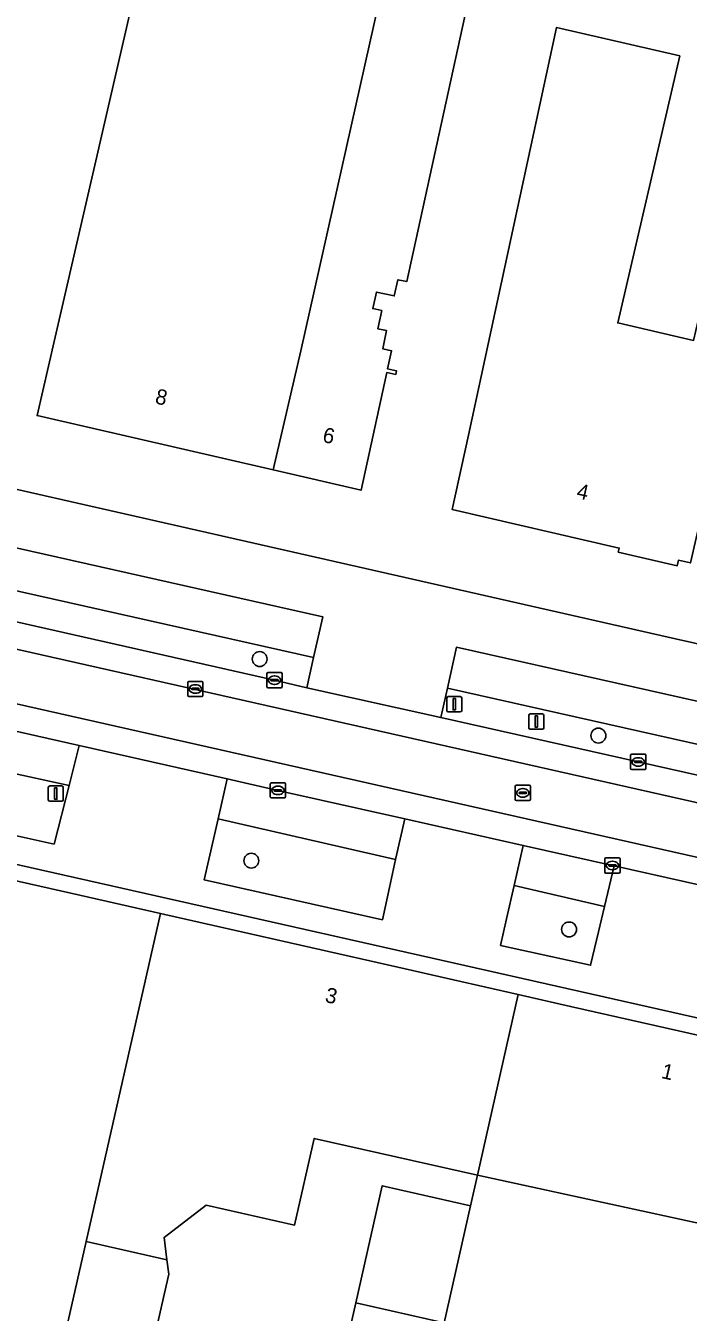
# Model space of a CAD drawing. Extents: x 161771 to 163125, y 382475 to 383179.
# Drawn here: x 162410.9 to 162454.4, y 382817.3 to 382901.8 of the extents above; entities that cross this region are included whole.
import ezdxf

# ---------------------------------------------------------------- set-up
doc = ezdxf.new("R2010")
doc.units = 0
for name, color, linetype in [('IMGEO_Boom', 7, 'Continuous'), ('IMGEO_Erf', 7, 'Continuous'), ('IMGEO_Groenvoorziening', 7, 'Continuous'), ('IMGEO_Kolk', 7, 'Continuous'), ('IMGEO_Lichtmast', 7, 'Continuous'), ('IMGEO_Pand', 7, 'Continuous'), ('IMGEO_Pand_nummerreeks', 7, 'Continuous'), ('IMGEO_Parkeervlak_open', 7, 'Continuous'), ('IMGEO_Rijbaan_lokaal_gesloten', 7, 'Continuous'), ('IMGEO_Rioolput', 7, 'Continuous'), ('IMGEO_Verkeersbordpaal', 7, 'Continuous'), ('IMGEO_Voetpad_open', 7, 'Continuous')]:
    doc.layers.add(name, color=color, linetype=linetype)

msp = doc.modelspace()

# ---------------------------------------------------------------- linework, layer by layer
at = {"layer": 'IMGEO_Boom'}
for centre in [(162426.284, 382860.175), (162448.507, 382855.15), (162425.735, 382846.937), (162446.585, 382842.422)]:
    msp.add_circle(centre, 0.489, dxfattribs=at)
at = {"layer": 'IMGEO_Erf'}
for points in [[(162439.868, 382902.983), (162435.929, 382884.958), (162435.35, 382885.084), (162435.116, 382884.017), (162433.942, 382884.273), (162433.704, 382883.188), (162434.29, 382883.059), (162434.029, 382881.867), (162434.615, 382881.738), (162434.354, 382880.546), (162434.94, 382880.417), (162434.679, 382879.225), (162435.265, 382879.096), (162435.213, 382878.861), (162434.626, 382878.989), (162432.937, 382871.261), (162427.171, 382872.59), (162411.676, 382876.162), (162412.799, 382881.035), (162418.711, 382906.684)], [(162352.762, 382884.507), (162396.81, 382874.496), (162399.166, 382873.842), (162426.372, 382867.671), (162453.574, 382861.509), (162499.822, 382851.136), (162502.638, 382852.091)]]:
    msp.add_lwpolyline(points, dxfattribs=at)
for points in [[(162453.848, 382899.779), (162449.78, 382882.244), (162454.749, 382881.098), (162455.505, 382884.378), (162458.514, 382883.685), (162455.672, 382871.357), (162454.549, 382866.484), (162453.761, 382866.666), (162453.677, 382866.302), (162449.809, 382867.194), (162449.872, 382867.465), (162438.923, 382869.989), (162439.978, 382874.877), (162445.755, 382901.634)], [(162440.118, 382824.285), (162440.569, 382826.284), (162429.863, 382828.707), (162428.575, 382823.012), (162422.77, 382824.325), (162420.008, 382822.196), (162420.198, 382820.724), (162420.32, 382819.784), (162418.693, 382812.592), (162419.212, 382812.475), (162417.285, 382803.957), (162428.836, 382801.323), (162432.589, 382817.91), (162434.328, 382825.595)]]:
    msp.add_lwpolyline(points, close=True, dxfattribs=at)
at = {"layer": 'IMGEO_Groenvoorziening'}
for points in [[(162384.983, 382870.352), (162384.586, 382868.392), (162391.241, 382866.916), (162410.222, 382862.637), (162427.257, 382858.79), (162429.377, 382858.294), (162429.817, 382860.285)], [(162438.597, 382858.275), (162438.16, 382856.336), (162451.121, 382853.42), (162466.211, 382850.041), (162486.148, 382845.518), (162490.778, 382844.472), (162491.194, 382846.448)], [(162413.781, 382851.878), (162404.947, 382853.806), (162404.11, 382849.957), (162412.791, 382848.025)], [(162435.205, 382847.025), (162423.556, 382849.679), (162422.641, 382845.681), (162434.337, 382843.055), (162434.803, 382845.185)], [(162448.909, 382843.925), (162442.977, 382845.304), (162442.486, 382843.12), (162442.094, 382841.376), (162447.999, 382840.069), (162448.518, 382842.269)]]:
    msp.add_lwpolyline(points, close=True, dxfattribs=at)
at = {"layer": 'IMGEO_Kolk'}
for p, q in [((162426.756, 382858.364), (162426.756, 382859.216)), ((162426.831, 382859.29), (162427.683, 382859.29)), ((162427.015, 382858.784), (162427.015, 382858.796)), ((162427.058, 382858.833), (162427.456, 382858.833)), ((162427.244, 382859.07), (162427.269, 382859.07)), ((162427.499, 382858.796), (162427.499, 382858.784)), ((162427.757, 382859.216), (162427.757, 382858.364)), ((162427.683, 382858.29), (162426.831, 382858.29)), ((162427.453, 382858.747), (162427.055, 382858.747)), ((162427.267, 382858.51), (162427.242, 382858.51)), ((162450.62, 382852.994), (162450.62, 382853.846)), ((162450.695, 382853.92), (162451.547, 382853.92)), ((162451.621, 382853.846), (162451.621, 382852.994)), ((162451.547, 382852.92), (162450.695, 382852.92)), ((162450.879, 382853.414), (162450.879, 382853.426)), ((162451.317, 382853.377), (162450.919, 382853.377)), ((162450.922, 382853.463), (162451.32, 382853.463)), ((162451.131, 382853.14), (162451.106, 382853.14)), ((162451.108, 382853.7), (162451.133, 382853.7)), ((162451.363, 382853.426), (162451.363, 382853.414)), ((162427.057, 382852.053), (162427.909, 382852.053)), ((162426.982, 382851.127), (162426.982, 382851.979)), ((162427.241, 382851.547), (162427.241, 382851.559)), ((162427.679, 382851.51), (162427.281, 382851.51)), ((162427.284, 382851.596), (162427.682, 382851.596)), ((162427.493, 382851.273), (162427.468, 382851.273)), ((162427.47, 382851.833), (162427.495, 382851.833)), ((162427.725, 382851.559), (162427.725, 382851.547)), ((162427.983, 382851.979), (162427.983, 382851.127)), ((162427.909, 382851.053), (162427.057, 382851.053)), ((162448.926, 382846.198), (162448.926, 382847.05)), ((162449.001, 382847.124), (162449.853, 382847.124)), ((162449.927, 382847.05), (162449.927, 382846.198)), ((162449.853, 382846.124), (162449.001, 382846.124)), ((162449.185, 382846.618), (162449.185, 382846.63)), ((162449.623, 382846.581), (162449.225, 382846.581)), ((162449.228, 382846.667), (162449.626, 382846.667)), ((162449.437, 382846.344), (162449.412, 382846.344)), ((162449.414, 382846.904), (162449.439, 382846.904)), ((162449.669, 382846.63), (162449.669, 382846.618))]:
    msp.add_line(p, q, dxfattribs=at)
for points in [[(162426.756, 382858.364), (162426.756, 382859.216)], [(162426.831, 382859.29), (162427.683, 382859.29)], [(162427.757, 382859.216), (162427.757, 382858.364)], [(162427.683, 382858.29), (162426.831, 382858.29)], [(162450.62, 382852.994), (162450.62, 382853.846)], [(162450.695, 382853.92), (162451.547, 382853.92)], [(162451.621, 382853.846), (162451.621, 382852.994)], [(162451.547, 382852.92), (162450.695, 382852.92)], [(162427.057, 382852.053), (162427.909, 382852.053)], [(162426.982, 382851.127), (162426.982, 382851.979)], [(162427.983, 382851.979), (162427.983, 382851.127)], [(162427.909, 382851.053), (162427.057, 382851.053)], [(162448.926, 382846.198), (162448.926, 382847.05)], [(162449.001, 382847.124), (162449.853, 382847.124)], [(162449.927, 382847.05), (162449.927, 382846.198)], [(162449.853, 382846.124), (162449.001, 382846.124)]]:
    msp.add_lwpolyline(points, dxfattribs=at)
for centre, radius, start, end in [((162426.833, 382859.214), 0.0765, 91.55205, 178.44795), ((162426.833, 382859.214), 0.0765, 91.55205, 178.44795), ((162427.055, 382858.793), 0.0403, 85.87752, 175.75265), ((162427.052, 382858.783), 0.0366, 178.93798, 274.71019), ((162427.456, 382858.79), 0.043, 264.86636, 352.45326), ((162427.46, 382858.795), 0.0386, 1.73085, 96.63898), ((162427.681, 382859.214), 0.0765, 1.55205, 88.44795), ((162427.681, 382859.214), 0.0765, 1.55205, 88.44795), ((162426.833, 382858.366), 0.0765, 181.55205, 268.44795), ((162426.833, 382858.366), 0.0765, 181.55205, 268.44795), ((162427.681, 382858.366), 0.0765, 271.55205, 358.44795), ((162427.681, 382858.366), 0.0765, 271.55205, 358.44795), ((162450.697, 382853.844), 0.0765, 91.55205, 178.44795), ((162450.697, 382853.844), 0.0765, 91.55205, 178.44795), ((162451.545, 382853.844), 0.0765, 1.55205, 88.44795), ((162451.545, 382853.844), 0.0765, 1.55205, 88.44795), ((162450.697, 382852.996), 0.0765, 181.55205, 268.44795), ((162450.697, 382852.996), 0.0765, 181.55205, 268.44795), ((162450.919, 382853.423), 0.0403, 85.87752, 175.75265), ((162450.916, 382853.413), 0.0366, 178.93798, 274.71019), ((162451.32, 382853.42), 0.043, 264.86636, 352.45326), ((162451.324, 382853.425), 0.0386, 1.73085, 96.63898), ((162451.545, 382852.996), 0.0765, 271.55205, 358.44795), ((162451.545, 382852.996), 0.0765, 271.55205, 358.44795), ((162427.059, 382851.977), 0.0765, 91.55205, 178.44795), ((162427.059, 382851.977), 0.0765, 91.55205, 178.44795), ((162427.907, 382851.977), 0.0765, 1.55205, 88.44795), ((162427.907, 382851.977), 0.0765, 1.55205, 88.44795), ((162427.281, 382851.556), 0.0403, 85.87752, 175.75265), ((162427.278, 382851.546), 0.0366, 178.93798, 274.71019), ((162427.682, 382851.553), 0.043, 264.86636, 352.45326), ((162427.686, 382851.558), 0.0386, 1.73085, 96.63898), ((162427.059, 382851.129), 0.0765, 181.55205, 268.44795), ((162427.059, 382851.129), 0.0765, 181.55205, 268.44795), ((162427.907, 382851.129), 0.0765, 271.55205, 358.44795), ((162427.907, 382851.129), 0.0765, 271.55205, 358.44795), ((162449.003, 382847.048), 0.0765, 91.55205, 178.44795), ((162449.003, 382847.048), 0.0765, 91.55205, 178.44795), ((162449.851, 382847.048), 0.0765, 1.55205, 88.44795), ((162449.851, 382847.048), 0.0765, 1.55205, 88.44795), ((162449.003, 382846.2), 0.0765, 181.55205, 268.44795), ((162449.003, 382846.2), 0.0765, 181.55205, 268.44795), ((162449.225, 382846.627), 0.0403, 85.87752, 175.75265), ((162449.222, 382846.617), 0.0366, 178.93798, 274.71019), ((162449.626, 382846.624), 0.043, 264.86636, 352.45326), ((162449.63, 382846.629), 0.0386, 1.73085, 96.63898), ((162449.851, 382846.2), 0.0765, 271.55205, 358.44795), ((162449.851, 382846.2), 0.0765, 271.55205, 358.44795)]:
    msp.add_arc(centre, radius, start, end, dxfattribs=at)
for centre, major_axis, ratio, start_param, end_param in [((162427.243, 382858.79), (-0.387, 0.002), 0.722429, 4.712389, 7.853982), ((162427.268, 382858.79), (-0.39, 0.002), 0.717154, 1.570796, 4.712389), ((162451.107, 382853.42), (-0.387, 0.002), 0.722429, 4.712389, 7.853982), ((162451.132, 382853.42), (-0.39, 0.002), 0.717154, 1.570796, 4.712389), ((162427.469, 382851.553), (-0.387, 0.002), 0.722429, 4.712389, 7.853982), ((162427.494, 382851.553), (-0.39, 0.002), 0.717154, 1.570796, 4.712389), ((162449.413, 382846.624), (-0.387, 0.002), 0.722429, 4.712389, 7.853982), ((162449.438, 382846.624), (-0.39, 0.002), 0.717154, 1.570796, 4.712389)]:
    msp.add_ellipse(centre, major_axis=major_axis, ratio=ratio, start_param=start_param, end_param=end_param, dxfattribs=at)
at = {"layer": 'IMGEO_Lichtmast'}
for p, q in [((162443.941, 382855.67), (162443.941, 382856.47)), ((162443.941, 382856.47), (162443.941, 382855.67)), ((162444.041, 382856.57), (162444.831, 382856.57)), ((162444.831, 382856.57), (162444.041, 382856.57)), ((162444.931, 382856.47), (162444.931, 382855.67)), ((162444.931, 382855.67), (162444.931, 382856.47)), ((162444.831, 382855.57), (162444.041, 382855.57)), ((162444.041, 382855.57), (162444.831, 382855.57)), ((162412.411, 382850.943), (162412.411, 382851.743)), ((162412.411, 382851.743), (162412.411, 382850.943)), ((162412.511, 382851.843), (162413.301, 382851.843)), ((162413.301, 382851.843), (162412.511, 382851.843)), ((162413.401, 382851.743), (162413.401, 382850.943)), ((162413.401, 382850.943), (162413.401, 382851.743)), ((162413.301, 382850.843), (162412.511, 382850.843)), ((162412.511, 382850.843), (162413.301, 382850.843))]:
    msp.add_line(p, q, dxfattribs=at)
for points in [[(162444.361, 382856.445), (162444.511, 382856.445), (162444.511, 382855.695), (162444.361, 382855.695), (162444.361, 382856.445)], [(162412.831, 382851.718), (162412.981, 382851.718), (162412.981, 382850.968), (162412.831, 382850.968), (162412.831, 382851.718)]]:
    msp.add_lwpolyline(points, dxfattribs=at)
for centre, start, end in [((162444.041, 382856.47), 90, 180), ((162444.041, 382856.47), 90, 180), ((162444.831, 382856.47), 0, 90), ((162444.831, 382856.47), 360, 90), ((162444.041, 382855.67), 180, 270), ((162444.041, 382855.67), 180, 270), ((162444.831, 382855.67), 270, 0), ((162444.831, 382855.67), 270, 0), ((162412.511, 382851.743), 90, 180), ((162412.511, 382851.743), 90, 180), ((162413.301, 382851.743), 0, 90), ((162413.301, 382851.743), 360, 90), ((162412.511, 382850.943), 180, 270), ((162412.511, 382850.943), 180, 270), ((162413.301, 382850.943), 270, 0), ((162413.301, 382850.943), 270, 0)]:
    msp.add_arc(centre, 0.1, start, end, dxfattribs=at)
at = {"layer": 'IMGEO_Pand'}
for points in [[(162437.022, 382915.881), (162434.085, 382903.169), (162428.976, 382880.421), (162427.171, 382872.59), (162432.937, 382871.261), (162434.626, 382878.989), (162435.213, 382878.861), (162435.265, 382879.096), (162434.679, 382879.225), (162434.94, 382880.417), (162434.354, 382880.546), (162434.615, 382881.738), (162434.029, 382881.867), (162434.29, 382883.059), (162433.704, 382883.188), (162433.942, 382884.273), (162435.116, 382884.017), (162435.35, 382885.084), (162435.929, 382884.958), (162439.868, 382902.983), (162440.165, 382904.279), (162441.415, 382909.738), (162442.53, 382914.612)], [(162434.085, 382903.169), (162422.66, 382905.781), (162418.711, 382906.684), (162412.799, 382881.035), (162411.676, 382876.162), (162427.171, 382872.59), (162428.976, 382880.421)], [(162455.672, 382871.357), (162458.514, 382883.685), (162455.505, 382884.378), (162454.749, 382881.098), (162449.78, 382882.244), (162453.848, 382899.779), (162445.755, 382901.634), (162439.978, 382874.877), (162438.923, 382869.989), (162449.872, 382867.465), (162449.809, 382867.194), (162453.677, 382866.302), (162453.761, 382866.666), (162454.549, 382866.484)], [(162398.872, 382848.19), (162390.309, 382810.062), (162401.005, 382807.642), (162411.148, 382805.346), (162414.898, 382821.927), (162419.769, 382843.463), (162414.562, 382844.641), (162398.956, 382848.171)], [(162419.769, 382843.463), (162414.898, 382821.927), (162420.198, 382820.724), (162420.008, 382822.196), (162422.77, 382824.325), (162428.575, 382823.012), (162429.863, 382828.707), (162440.569, 382826.284), (162443.249, 382838.15), (162438.995, 382839.113), (162435.348, 382839.938), (162420.058, 382843.397)], [(162461.08, 382821.814), (162463.32, 382831.951), (162463.676, 382833.529), (162459.976, 382834.366), (162446.684, 382837.373), (162443.249, 382838.15), (162440.569, 382826.284)], [(162461.08, 382821.814), (162440.569, 382826.284), (162440.118, 382824.285), (162438.383, 382816.594), (162434.638, 382800.011), (162448.511, 382796.872), (162451.134, 382796.279), (162455.231, 382795.352)], [(162432.589, 382817.91), (162438.383, 382816.594), (162440.118, 382824.285), (162434.328, 382825.595)], [(162411.148, 382805.346), (162417.285, 382803.957), (162419.212, 382812.475), (162418.693, 382812.592), (162420.32, 382819.784), (162420.198, 382820.724), (162414.898, 382821.927)], [(162432.589, 382817.91), (162428.836, 382801.323), (162434.638, 382800.011), (162438.383, 382816.594)]]:
    msp.add_lwpolyline(points, close=True, dxfattribs=at)
at = {"layer": 'IMGEO_Parkeervlak_open'}
for points in [[(162385.57, 382873.029), (162384.983, 382870.352), (162429.817, 382860.285), (162430.432, 382862.943)], [(162389.565, 382860.106), (162384.503, 382861.243), (162383.931, 382858.59), (162393.279, 382856.462), (162394.707, 382856.154), (162403.535, 382854.166), (162404.947, 382853.806), (162413.781, 382851.878), (162414.434, 382854.498), (162408.513, 382855.835)], [(162439.195, 382860.947), (162438.597, 382858.275), (162491.194, 382846.448), (162491.801, 382849.129)], [(162424.143, 382852.307), (162423.556, 382849.679), (162435.205, 382847.025), (162435.807, 382849.683), (162427.483, 382851.553)], [(162449.545, 382846.597), (162449.427, 382846.624), (162443.573, 382847.939), (162442.977, 382845.304), (162448.909, 382843.925)]]:
    msp.add_lwpolyline(points, close=True, dxfattribs=at)
at = {"layer": 'IMGEO_Rijbaan_lokaal_gesloten'}
for points in [[(162502.031, 382841.953), (162499.295, 382842.572), (162490.778, 382844.472), (162486.148, 382845.518), (162466.211, 382850.041), (162451.121, 382853.42), (162438.16, 382856.336), (162429.377, 382858.294), (162427.257, 382858.79), (162410.222, 382862.637), (162391.241, 382866.916), (162384.586, 382868.392), (162374.723, 382870.605), (162372.242, 382871.171), (162369.842, 382871.702), (162360.063, 382873.897), (162359.131, 382874.163)], [(162359.479, 382872.3), (162466.662, 382848.102), (162521.011, 382835.897), (162522.166, 382835.638), (162522.61, 382837.323)], [(162522.166, 382835.638), (162521.011, 382835.897), (162466.662, 382848.102), (162359.479, 382872.3)], [(162355.961, 382869.489), (162390.023, 382861.801), (162484.827, 382840.431), (162495.043, 382838.141), (162521.175, 382832.265), (162522.166, 382835.638)], [(162355.49, 382867.753), (162360.776, 382866.57), (162368.939, 382864.737), (162377.77, 382862.755), (162384.503, 382861.243), (162389.565, 382860.106), (162408.513, 382855.835), (162414.434, 382854.498), (162424.143, 382852.307), (162427.483, 382851.553), (162435.807, 382849.683), (162443.573, 382847.939), (162449.427, 382846.624), (162449.545, 382846.597), (162461.036, 382844.022), (162464.519, 382843.241), (162472.182, 382841.51), (162484.501, 382838.727), (162494.736, 382836.42), (162495.975, 382836.142)], [(162521.002, 382830.522), (162521.175, 382832.265), (162495.043, 382838.141), (162484.827, 382840.431), (162390.023, 382861.801)]]:
    msp.add_lwpolyline(points, dxfattribs=at)
at = {"layer": 'IMGEO_Rioolput'}
for p, q in [((162421.56, 382857.786), (162421.56, 382858.638)), ((162421.635, 382858.712), (162422.487, 382858.712)), ((162421.819, 382858.206), (162421.819, 382858.218)), ((162422.257, 382858.169), (162421.859, 382858.169)), ((162421.862, 382858.255), (162422.26, 382858.255)), ((162422.071, 382857.932), (162422.046, 382857.932)), ((162422.048, 382858.492), (162422.073, 382858.492)), ((162422.303, 382858.218), (162422.303, 382858.206)), ((162422.561, 382858.638), (162422.561, 382857.786)), ((162422.487, 382857.712), (162421.635, 382857.712)), ((162443.048, 382850.961), (162443.048, 382851.813)), ((162443.123, 382851.887), (162443.975, 382851.887)), ((162443.307, 382851.381), (162443.307, 382851.393)), ((162443.745, 382851.344), (162443.347, 382851.344)), ((162443.35, 382851.43), (162443.748, 382851.43)), ((162443.536, 382851.667), (162443.561, 382851.667)), ((162443.791, 382851.393), (162443.791, 382851.381)), ((162444.049, 382851.813), (162444.049, 382850.961)), ((162443.975, 382850.887), (162443.123, 382850.887)), ((162443.559, 382851.107), (162443.534, 382851.107))]:
    msp.add_line(p, q, dxfattribs=at)
for points in [[(162421.56, 382857.786), (162421.56, 382858.638)], [(162421.635, 382858.712), (162422.487, 382858.712)], [(162422.561, 382858.638), (162422.561, 382857.786)], [(162422.487, 382857.712), (162421.635, 382857.712)], [(162443.048, 382850.961), (162443.048, 382851.813)], [(162443.123, 382851.887), (162443.975, 382851.887)], [(162444.049, 382851.813), (162444.049, 382850.961)], [(162443.975, 382850.887), (162443.123, 382850.887)]]:
    msp.add_lwpolyline(points, dxfattribs=at)
for centre, radius, start, end in [((162421.637, 382858.636), 0.0765, 91.55205, 178.44795), ((162421.637, 382858.636), 0.0765, 91.55205, 178.44795), ((162421.859, 382858.215), 0.0403, 85.87752, 175.75265), ((162421.856, 382858.205), 0.0366, 178.93798, 274.71019), ((162422.26, 382858.212), 0.043, 264.86636, 352.45326), ((162422.264, 382858.217), 0.0386, 1.73085, 96.63898), ((162422.485, 382858.636), 0.0765, 1.55205, 88.44795), ((162422.485, 382858.636), 0.0765, 1.55205, 88.44795), ((162421.637, 382857.788), 0.0765, 181.55205, 268.44795), ((162421.637, 382857.788), 0.0765, 181.55205, 268.44795), ((162422.485, 382857.788), 0.0765, 271.55205, 358.44795), ((162422.485, 382857.788), 0.0765, 271.55205, 358.44795), ((162443.125, 382851.811), 0.0765, 91.55205, 178.44795), ((162443.125, 382851.811), 0.0765, 91.55205, 178.44795), ((162443.347, 382851.39), 0.0403, 85.87752, 175.75265), ((162443.344, 382851.38), 0.0366, 178.93798, 274.71019), ((162443.748, 382851.387), 0.043, 264.86636, 352.45326), ((162443.752, 382851.392), 0.0386, 1.73085, 96.63898), ((162443.973, 382851.811), 0.0765, 1.55205, 88.44795), ((162443.973, 382851.811), 0.0765, 1.55205, 88.44795), ((162443.125, 382850.963), 0.0765, 181.55205, 268.44795), ((162443.125, 382850.963), 0.0765, 181.55205, 268.44795), ((162443.973, 382850.963), 0.0765, 271.55205, 358.44795), ((162443.973, 382850.963), 0.0765, 271.55205, 358.44795)]:
    msp.add_arc(centre, radius, start, end, dxfattribs=at)
for centre, major_axis, ratio, start_param, end_param in [((162422.047, 382858.212), (-0.387, 0.002), 0.722429, 4.712389, 7.853982), ((162422.072, 382858.212), (-0.39, 0.002), 0.717154, 1.570796, 4.712389), ((162443.535, 382851.387), (-0.387, 0.002), 0.722429, 4.712389, 7.853982), ((162443.56, 382851.387), (-0.39, 0.002), 0.717154, 1.570796, 4.712389)]:
    msp.add_ellipse(centre, major_axis=major_axis, ratio=ratio, start_param=start_param, end_param=end_param, dxfattribs=at)
at = {"layer": 'IMGEO_Verkeersbordpaal'}
for p, q in [((162438.556, 382856.807), (162438.556, 382857.607)), ((162438.556, 382857.607), (162438.556, 382856.807)), ((162438.656, 382857.707), (162439.446, 382857.707)), ((162439.446, 382857.707), (162438.656, 382857.707)), ((162439.546, 382857.607), (162439.546, 382856.807)), ((162439.546, 382856.807), (162439.546, 382857.607)), ((162439.446, 382856.707), (162438.656, 382856.707)), ((162438.656, 382856.707), (162439.446, 382856.707))]:
    msp.add_line(p, q, dxfattribs=at)
msp.add_lwpolyline([(162438.976, 382857.582), (162439.126, 382857.582), (162439.126, 382856.832), (162438.976, 382856.832), (162438.976, 382857.582)], dxfattribs=at)
for centre, start, end in [((162438.656, 382857.607), 90, 180), ((162438.656, 382857.607), 90, 180), ((162439.446, 382857.607), 0, 90), ((162439.446, 382857.607), 360, 90), ((162438.656, 382856.807), 180, 270), ((162438.656, 382856.807), 180, 270), ((162439.446, 382856.807), 270, 0), ((162439.446, 382856.807), 270, 0)]:
    msp.add_arc(centre, 0.1, start, end, dxfattribs=at)
at = {"layer": 'IMGEO_Voetpad_open'}
for points in [[(162453.574, 382861.509), (162426.372, 382867.671), (162399.166, 382873.842), (162396.81, 382874.496), (162352.762, 382884.507)], [(162360.063, 382873.897), (162369.842, 382871.702), (162371.323, 382878.422), (162376.194, 382877.277), (162374.723, 382870.605), (162384.586, 382868.392), (162384.983, 382870.352), (162385.57, 382873.029), (162430.432, 382862.943), (162429.817, 382860.285), (162429.377, 382858.294), (162438.16, 382856.336), (162438.597, 382858.275), (162439.195, 382860.947), (162491.801, 382849.129), (162491.194, 382846.448), (162490.778, 382844.472), (162499.295, 382842.572), (162502.031, 382841.953)], [(162512.858, 382863.3), (162505.556, 382864.948), (162502.638, 382852.091), (162499.822, 382851.136), (162453.574, 382861.509)], [(162361.719, 382857.866), (162366.267, 382856.68), (162376.895, 382854.242), (162381.526, 382853.218), (162386.941, 382851.98), (162395.93, 382849.927), (162399.183, 382849.193), (162496.113, 382827.334), (162495.87, 382826.244), (162495.517, 382824.667), (162494.91, 382822.004), (162504.743, 382819.885), (162505.223, 382822.13), (162505.365, 382822.78), (162497.034, 382824.601), (162499.414, 382835.372), (162496.702, 382835.984)], [(162423.556, 382849.679), (162424.143, 382852.307), (162414.434, 382854.498), (162413.781, 382851.878), (162412.791, 382848.025), (162404.11, 382849.957)], [(162461.036, 382844.022), (162449.545, 382846.597), (162448.909, 382843.925), (162448.518, 382842.269), (162447.999, 382840.069), (162442.094, 382841.376), (162442.486, 382843.12), (162442.977, 382845.304), (162443.573, 382847.939), (162435.807, 382849.683), (162435.205, 382847.025), (162434.803, 382845.185), (162434.337, 382843.055), (162422.641, 382845.681), (162423.556, 382849.679)]]:
    msp.add_lwpolyline(points, dxfattribs=at)
msp.add_lwpolyline([(162399.183, 382849.193), (162398.956, 382848.171), (162414.562, 382844.641), (162419.769, 382843.463), (162420.058, 382843.397), (162435.348, 382839.938), (162438.995, 382839.113), (162443.249, 382838.15), (162446.684, 382837.373), (162459.976, 382834.366), (162463.676, 382833.529), (162470.704, 382831.938), (162475.648, 382830.819), (162482.56, 382829.256), (162487.066, 382828.236), (162495.87, 382826.244), (162496.113, 382827.334)], close=True, dxfattribs=at)

# ---------------------------------------------------------------- texts
at = {"layer": 'IMGEO_Pand_nummerreeks'}
for s, rotation, p in [('8', 347.01862, (162419.367, 382876.975)), ('6', 347.02062, (162430.351, 382874.443)), ('4', 347.35749, (162447.019, 382870.756)), ('3', 347.24996, (162430.517, 382837.668)), ('1', 347.25309, (162452.582, 382832.676))]:
    msp.add_text(s, height=1, rotation=rotation, dxfattribs=at).set_placement(p)

doc.saveas('drawing.dxf')
